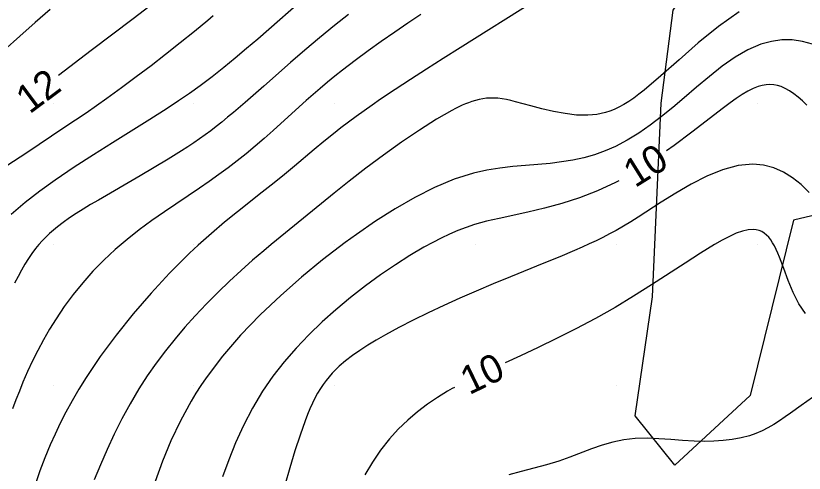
# Model space of a CAD drawing. Extents: x 2602990 to 2605851, y 618069 to 619180.
# Drawn here: x 2603067.4 to 2603123.3, y 618433.8 to 618466.2 of the extents above; entities that cross this region are included whole.
import ezdxf

# ---------------------------------------------------------------- set-up
doc = ezdxf.new("R2010")
doc.units = 0
for name, color, linetype in [('DTM Contours Major', 7, 'Continuous'), ('DTM Contours Major Text', 7, 'Continuous'), ('DTM Contours Minor', 7, 'Continuous'), ('DTM Contours Minor Text', 7, 'Continuous'), ('Exist DTM QL2 LIDAR Elevation Point', 7, 'Continuous'), ('PH Exist DTM Obscure Area', 7, 'Continuous')]:
    doc.layers.add(name, color=color, linetype=linetype)

msp = doc.modelspace()

# ---------------------------------------------------------------- linework, layer by layer
at = {"layer": 'DTM Contours Major'}
for points in [[(2603123.494, 618459.892), (2603123.178, 618460.193), (2603122.869, 618460.466), (2603122.565, 618460.707), (2603122.263, 618460.914), (2603121.962, 618461.085), (2603121.662, 618461.216), (2603121.404, 618461.295), (2603121.143, 618461.343), (2603120.879, 618461.358), (2603120.609, 618461.343), (2603120.333, 618461.295), (2603120.05, 618461.214), (2603119.687, 618461.069), (2603119.307, 618460.877), (2603118.909, 618460.641), (2603118.489, 618460.364), (2603118.045, 618460.049), (2603117.574, 618459.699), (2603115.335, 618457.975), (2603114.071, 618457.027), (2603113.532, 618456.647)], [(2603110.143, 618454.528), (2603109.922, 618454.406), (2603108.639, 618453.816), (2603107.358, 618453.327), (2603106.097, 618452.923), (2603104.872, 618452.588), (2603103.699, 618452.308), (2603101.654, 618451.862), (2603101.205, 618451.76), (2603100.768, 618451.655), (2603100.34, 618451.542), (2603099.918, 618451.419), (2603099.323, 618451.222), (2603098.733, 618450.997), (2603098.143, 618450.745), (2603097.546, 618450.463), (2603096.94, 618450.152), (2603096.317, 618449.809), (2603095.325, 618449.225), (2603094.296, 618448.572), (2603093.243, 618447.855), (2603092.177, 618447.081), (2603091.112, 618446.253), (2603090.06, 618445.379), (2603089.087, 618444.511), (2603088.146, 618443.606), (2603087.245, 618442.662), (2603086.392, 618441.679), (2603085.596, 618440.658), (2603084.865, 618439.596), (2603084.15, 618438.399), (2603083.516, 618437.173), (2603082.956, 618435.939), (2603082.463, 618434.717), (2603082.031, 618433.525)]]:
    msp.add_lwpolyline(points, dxfattribs=at)
at = {"layer": 'DTM Contours Minor'}
for points in [[(2603087.46, 618467.149), (2603085.305, 618465.258), (2603084.524, 618464.58), (2603083.733, 618463.903), (2603082.931, 618463.23), (2603082.115, 618462.566), (2603081.283, 618461.912), (2603080.434, 618461.273), (2603079.681, 618460.73), (2603078.902, 618460.191), (2603078.086, 618459.649), (2603076.862, 618458.868), (2603074.224, 618457.231), (2603072.859, 618456.374), (2603071.495, 618455.491), (2603070.157, 618454.582), (2603069.07, 618453.796), (2603068.026, 618452.985), (2603067.034, 618452.14)], [(2603104.175, 618467.265), (2603098.886, 618463.953), (2603097.677, 618463.193), (2603096.5, 618462.447), (2603095.362, 618461.716), (2603094.275, 618461.005), (2603093.246, 618460.315), (2603092.645, 618459.901), (2603092.066, 618459.493), (2603091.505, 618459.089), (2603090.961, 618458.686), (2603090.428, 618458.28), (2603089.904, 618457.869), (2603089.213, 618457.31), (2603088.525, 618456.739), (2603087.136, 618455.569), (2603086.423, 618454.975), (2603085.69, 618454.376), (2603084.849, 618453.708), (2603083.085, 618452.322), (2603082.169, 618451.581), (2603081.235, 618450.796), (2603080.286, 618449.953), (2603079.681, 618449.388), (2603079.559, 618449.272), (2603078.255, 618447.963), (2603076.953, 618446.553), (2603075.682, 618445.076), (2603074.472, 618443.565), (2603073.349, 618442.052), (2603072.344, 618440.573), (2603071.822, 618439.737), (2603071.344, 618438.92), (2603070.908, 618438.12), (2603070.507, 618437.332), (2603070.137, 618436.555), (2603069.795, 618435.784), (2603069.414, 618434.862), (2603069.063, 618433.946), (2603068.741, 618433.035)], [(2603077.19, 618467.168), (2603075.695, 618466.022), (2603072.71, 618463.76), (2603070.374, 618462.001)], [(2603069.804, 618466.673), (2603068.73, 618465.757), (2603067.635, 618464.793), (2603066.527, 618463.797), (2603063.223, 618460.789), (2603063.145, 618460.718)], [(2603081.365, 618466.22), (2603080.977, 618465.9), (2603080.025, 618465.122), (2603079.014, 618464.308), (2603077.988, 618463.497), (2603076.951, 618462.692), (2603075.908, 618461.899), (2603074.862, 618461.122), (2603073.818, 618460.368), (2603073.079, 618459.848), (2603072.338, 618459.336), (2603070.845, 618458.327), (2603068.058, 618456.474), (2603066.794, 618455.63)], [(2603096.107, 618466.325), (2603095.184, 618465.715), (2603094.243, 618465.078), (2603093.295, 618464.42), (2603092.354, 618463.747), (2603091.434, 618463.067), (2603090.546, 618462.384), (2603090.002, 618461.95), (2603089.474, 618461.517), (2603088.959, 618461.085), (2603088.456, 618460.651), (2603087.961, 618460.216), (2603087.471, 618459.778), (2603085.613, 618458.087), (2603084.985, 618457.527), (2603084.347, 618456.974), (2603083.694, 618456.431), (2603083.066, 618455.934), (2603082.422, 618455.447), (2603081.762, 618454.965), (2603081.085, 618454.486), (2603080.391, 618454.007), (2603077.907, 618452.327), (2603077.01, 618451.701), (2603076.12, 618451.051), (2603075.248, 618450.37), (2603074.404, 618449.655), (2603073.597, 618448.901), (2603072.831, 618448.112), (2603072.108, 618447.296), (2603071.429, 618446.458), (2603070.796, 618445.603), (2603070.211, 618444.74), (2603069.747, 618443.994), (2603069.316, 618443.245), (2603068.916, 618442.495), (2603068.543, 618441.742), (2603068.193, 618440.987), (2603067.864, 618440.231), (2603067.606, 618439.606), (2603067.357, 618438.977), (2603067.116, 618438.342)], [(2603090.969, 618466.323), (2603089.975, 618465.533), (2603088.913, 618464.663), (2603087.871, 618463.786), (2603086.858, 618462.916), (2603084.948, 618461.245), (2603083.632, 618460.09), (2603082.796, 618459.37), (2603082.388, 618459.029), (2603081.982, 618458.697), (2603081.574, 618458.375), (2603081.188, 618458.081), (2603080.794, 618457.791), (2603080.392, 618457.504), (2603079.979, 618457.22), (2603079.552, 618456.935), (2603079.11, 618456.648), (2603078.17, 618456.061), (2603077.183, 618455.466), (2603076.17, 618454.872), (2603073.218, 618453.161), (2603072.666, 618452.835), (2603072.141, 618452.516), (2603071.642, 618452.202), (2603071.17, 618451.89), (2603070.725, 618451.578), (2603070.308, 618451.262), (2603070.02, 618451.026), (2603069.745, 618450.785), (2603069.483, 618450.536), (2603069.232, 618450.277), (2603068.991, 618450.006), (2603068.759, 618449.721), (2603068.501, 618449.373), (2603068.251, 618449.002), (2603068.006, 618448.607), (2603067.763, 618448.186), (2603067.518, 618447.737), (2603067.271, 618447.26)], [(2603118.697, 618466.505), (2603117.221, 618465.466), (2603115.792, 618464.304), (2603114.427, 618463.108), (2603113.143, 618461.963), (2603111.954, 618460.957), (2603111.578, 618460.664), (2603111.212, 618460.397), (2603110.855, 618460.156), (2603110.505, 618459.942), (2603110.16, 618459.754), (2603109.817, 618459.595), (2603109.512, 618459.475), (2603109.207, 618459.377), (2603108.9, 618459.299), (2603108.59, 618459.241), (2603108.277, 618459.201), (2603107.959, 618459.179), (2603107.157, 618459.194), (2603106.335, 618459.29), (2603105.51, 618459.445), (2603104.696, 618459.638), (2603103.908, 618459.846), (2603102.823, 618460.138), (2603102.495, 618460.219), (2603102.176, 618460.287), (2603101.865, 618460.342), (2603101.56, 618460.38), (2603101.26, 618460.398), (2603101.008, 618460.397), (2603100.756, 618460.381), (2603100.502, 618460.347), (2603100.244, 618460.298), (2603099.982, 618460.231), (2603099.712, 618460.147), (2603099.494, 618460.069), (2603099.271, 618459.98), (2603099.041, 618459.881), (2603098.804, 618459.771), (2603098.56, 618459.65), (2603098.307, 618459.519), (2603097.202, 618458.887), (2603095.996, 618458.122), (2603094.732, 618457.263), (2603093.451, 618456.346), (2603092.195, 618455.411), (2603091.006, 618454.495), (2603089.937, 618453.648), (2603086.484, 618450.845), (2603085.468, 618450.005), (2603084.95, 618449.568), (2603084.156, 618448.883), (2603083.346, 618448.16), (2603082.527, 618447.403), (2603081.706, 618446.614), (2603080.89, 618445.794), (2603080.086, 618444.946), (2603079.361, 618444.14), (2603078.654, 618443.311), (2603077.971, 618442.459), (2603077.313, 618441.584), (2603076.683, 618440.685), (2603076.085, 618439.761), (2603075.461, 618438.709), (2603074.878, 618437.636), (2603074.334, 618436.551), (2603073.828, 618435.462), (2603073.359, 618434.38), (2603072.924, 618433.313)], [(2603123.888, 618464.225), (2603123.182, 618464.418), (2603122.459, 618464.517), (2603121.724, 618464.519), (2603120.982, 618464.421), (2603120.238, 618464.217), (2603119.317, 618463.82), (2603118.4, 618463.287), (2603117.487, 618462.649), (2603116.579, 618461.936), (2603115.675, 618461.18), (2603114.777, 618460.412), (2603113.974, 618459.735), (2603113.173, 618459.085), (2603112.371, 618458.471), (2603111.564, 618457.906), (2603110.749, 618457.4), (2603109.925, 618456.964), (2603109.18, 618456.641), (2603108.424, 618456.376), (2603107.657, 618456.162), (2603106.878, 618455.994), (2603106.087, 618455.863), (2603105.282, 618455.764), (2603104.412, 618455.685), (2603103.528, 618455.615), (2603102.628, 618455.537), (2603101.713, 618455.433), (2603100.783, 618455.283), (2603099.839, 618455.071), (2603098.462, 618454.632), (2603097.067, 618454.049), (2603095.664, 618453.343), (2603094.266, 618452.539), (2603092.883, 618451.657), (2603091.527, 618450.721), (2603090.723, 618450.137), (2603089.925, 618449.535), (2603089.126, 618448.91), (2603087.639, 618447.69), (2603086.153, 618446.384), (2603084.7, 618445.004), (2603083.311, 618443.565), (2603082.021, 618442.077), (2603080.862, 618440.553), (2603080.486, 618440.004), (2603080.129, 618439.45), (2603079.79, 618438.889), (2603079.032, 618437.495), (2603078.36, 618436.07), (2603077.764, 618434.63), (2603077.234, 618433.193)], [(2603123.669, 618453.704), (2603123.099, 618454.253), (2603122.488, 618454.735), (2603121.839, 618455.136), (2603121.151, 618455.442), (2603120.428, 618455.639), (2603119.671, 618455.714), (2603118.611, 618455.611), (2603117.513, 618455.309), (2603116.398, 618454.853), (2603115.287, 618454.287), (2603114.202, 618453.656), (2603113.162, 618453.006), (2603111.522, 618451.951), (2603110.998, 618451.621), (2603110.477, 618451.306), (2603109.955, 618451.005), (2603109.491, 618450.753), (2603109.02, 618450.511), (2603108.539, 618450.276), (2603108.046, 618450.045), (2603107.538, 618449.817), (2603107.013, 618449.588), (2603105.953, 618449.14), (2603104.833, 618448.68), (2603102.464, 618447.717), (2603101.244, 618447.214), (2603100.018, 618446.696), (2603098.861, 618446.19), (2603097.723, 618445.675), (2603096.616, 618445.153), (2603095.549, 618444.63), (2603094.534, 618444.109), (2603093.584, 618443.594), (2603092.938, 618443.225), (2603092.332, 618442.859), (2603091.766, 618442.492), (2603091.24, 618442.124), (2603090.754, 618441.749), (2603090.31, 618441.367), (2603090.054, 618441.125), (2603089.813, 618440.876), (2603089.586, 618440.62), (2603089.371, 618440.355), (2603089.168, 618440.079), (2603088.975, 618439.79), (2603088.776, 618439.459), (2603088.587, 618439.11), (2603088.405, 618438.742), (2603088.23, 618438.352), (2603088.058, 618437.941), (2603087.89, 618437.506), (2603087.525, 618436.478), (2603087.166, 618435.358), (2603086.81, 618434.168), (2603086.459, 618432.933)], [(2603123.401, 618445.115), (2603122.926, 618445.808), (2603122.525, 618446.607), (2603122.177, 618447.457), (2603121.863, 618448.305), (2603121.562, 618449.098), (2603121.442, 618449.385), (2603121.32, 618449.654), (2603121.195, 618449.903), (2603121.065, 618450.131), (2603120.93, 618450.336), (2603120.787, 618450.518), (2603120.632, 618450.68), (2603120.468, 618450.815), (2603120.293, 618450.923), (2603120.107, 618451.002), (2603119.909, 618451.053), (2603119.699, 618451.076), (2603119.33, 618451.052), (2603118.925, 618450.958), (2603118.483, 618450.8), (2603118.004, 618450.583), (2603117.487, 618450.313), (2603116.933, 618449.995), (2603115.937, 618449.385), (2603114.851, 618448.687), (2603112.466, 618447.134), (2603111.195, 618446.331), (2603109.89, 618445.544), (2603108.496, 618444.756), (2603107.103, 618444.016), (2603105.736, 618443.327), (2603104.417, 618442.69), (2603103.17, 618442.106), (2603102.084, 618441.608)], [(2603098.483, 618439.868), (2603098.321, 618439.779), (2603097.996, 618439.592), (2603097.28, 618439.153), (2603096.564, 618438.668), (2603095.856, 618438.135), (2603095.165, 618437.551), (2603094.5, 618436.912), (2603093.869, 618436.216), (2603093.247, 618435.417), (2603092.666, 618434.559), (2603092.123, 618433.653)], [(2603123.886, 618439.147), (2603123.085, 618438.574), (2603122.329, 618438.029), (2603121.959, 618437.77), (2603121.555, 618437.499), (2603121.148, 618437.245), (2603120.735, 618437.008), (2603120.312, 618436.794), (2603119.875, 618436.604), (2603119.42, 618436.442), (2603118.828, 618436.281), (2603118.206, 618436.165), (2603117.559, 618436.088), (2603116.889, 618436.047), (2603116.2, 618436.039), (2603115.495, 618436.058), (2603114.669, 618436.109), (2603113.833, 618436.171), (2603112.991, 618436.226), (2603112.151, 618436.254), (2603111.318, 618436.234), (2603110.498, 618436.146), (2603109.725, 618435.985), (2603108.963, 618435.762), (2603108.206, 618435.497), (2603106.677, 618434.917), (2603105.893, 618434.64), (2603105.009, 618434.369), (2603104.112, 618434.126), (2603103.219, 618433.896), (2603102.342, 618433.664)]]:
    msp.add_lwpolyline(points, dxfattribs=at)
at = {"layer": 'Exist DTM QL2 LIDAR Elevation Point'}
for p, q in [((2603070, 618460), (2603070, 618460)), ((2603080, 618460), (2603080, 618460)), ((2603090, 618460), (2603090, 618460)), ((2603100, 618460), (2603100, 618460)), ((2603110, 618460), (2603110, 618460)), ((2603120, 618460), (2603120, 618460)), ((2603070, 618450), (2603070, 618450)), ((2603080, 618450), (2603080, 618450)), ((2603090, 618450), (2603090, 618450)), ((2603100, 618450), (2603100, 618450)), ((2603110, 618450), (2603110, 618450)), ((2603120, 618450), (2603120, 618450)), ((2603070, 618440), (2603070, 618440)), ((2603080, 618440), (2603080, 618440)), ((2603090, 618440), (2603090, 618440)), ((2603100, 618440), (2603100, 618440)), ((2603110, 618440), (2603110, 618440)), ((2603120, 618440), (2603120, 618440))]:
    msp.add_line(p, q, dxfattribs=at)
at = {"layer": 'PH Exist DTM Obscure Area'}
msp.add_lwpolyline([(2603128.241, 618453.082), (2603122.552, 618451.734), (2603119.468, 618439.284), (2603114.128, 618434.36), (2603111.304, 618437.857), (2603112.536, 618446.283), (2603113.152, 618460.028), (2603114.008, 618466.623), (2603121.857, 618478.775), (2603137.311, 618490.341)], dxfattribs=at)

# ---------------------------------------------------------------- texts
at = {"layer": 'DTM Contours Major Text'}
msp.add_text('10', height=2, rotation=32.0142, dxfattribs=at).set_placement((2603111.301, 618453.995))
at = {"layer": 'DTM Contours Minor Text'}
for s, rotation, p in [('12', 36.7085, (2603068.332, 618459.222)), ('10', 25.7875, (2603099.532, 618439.305))]:
    msp.add_text(s, height=2, rotation=rotation, dxfattribs=at).set_placement(p)

doc.saveas('drawing.dxf')
